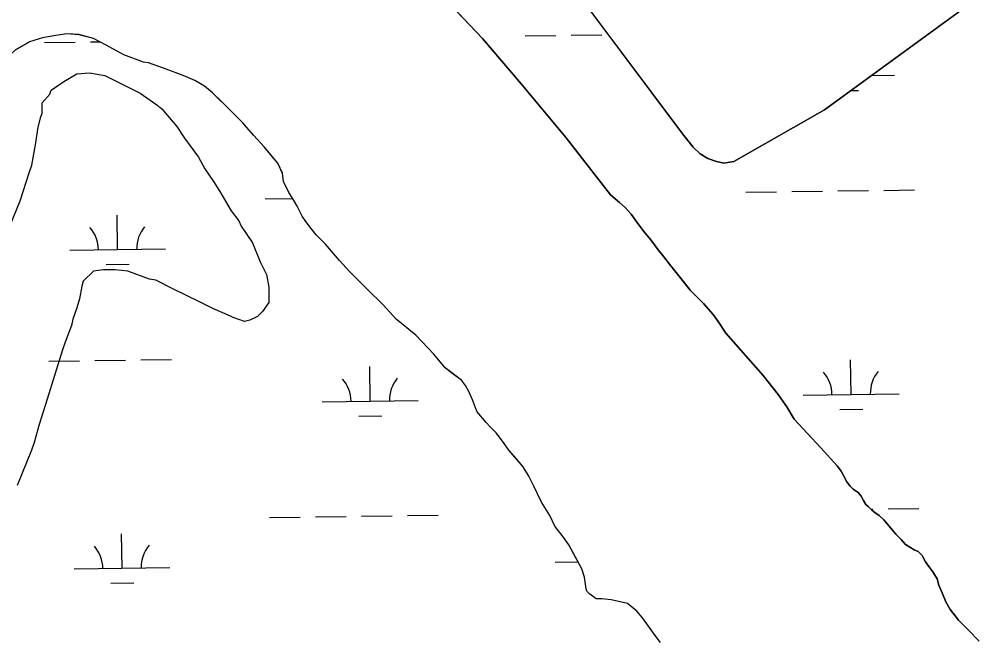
# Model space of a CAD drawing. Extents: x 3767014 to 3805179, y 361544 to 387384.
# Drawn here: x 3800628 to 3801628, y 371676 to 372326 of the extents above; entities that cross this region are included whole.
import ezdxf

# ---------------------------------------------------------------- set-up
doc = ezdxf.new("R2010")
doc.units = 0
for name, color, linetype in [('V-SITE-VEGE', 7, 'Continuous'), ('V-TOPO-SHOR', 7, 'Continuous'), ('V-WETL-SWMP', 7, 'Continuous')]:
    doc.layers.add(name, color=color, linetype=linetype)

msp = doc.modelspace()

# ---------------------------------------------------------------- linework, layer by layer
at = {"layer": 'V-SITE-VEGE'}
for p, q in [((3800674.676, 372260.748), (3800687.992, 372268.645)), ((3800687.992, 372268.645), (3800701.274, 372269.905)), ((3800701.274, 372269.905), (3800717.189, 372267.167)), ((3800717.189, 372267.167), (3800754.262, 372248.393)), ((3800661.356, 372251.526), (3800674.676, 372260.748)), ((3800651.995, 372238.3), (3800660.006, 372247.551)), ((3800660.006, 372247.551), (3800661.356, 372251.526)), ((3800754.262, 372248.393), (3800771.457, 372236.354)), ((3800651.939, 372227.679), (3800651.995, 372238.3)), ((3800771.457, 372236.354), (3800776.744, 372232.344)), ((3800776.744, 372232.344), (3800792.578, 372213.679)), ((3800647.88, 372213.099), (3800650.592, 372223.706)), ((3800650.592, 372223.706), (3800651.939, 372227.679)), ((3800645.13, 372194.528), (3800647.88, 372213.099)), ((3800792.578, 372213.679), (3800800.481, 372201.69)), ((3800800.481, 372201.69), (3800814.979, 372181.704)), ((3800641.038, 372173.311), (3800645.13, 372194.528)), ((3800814.979, 372181.704), (3800821.555, 372169.723)), ((3800638.343, 372165.36), (3800641.038, 372173.311)), ((3800628.899, 372136.205), (3800638.343, 372165.36)), ((3800821.555, 372169.723), (3800830.779, 372156.4)), ((3800830.779, 372156.4), (3800837.359, 372145.747)), ((3800837.359, 372145.747), (3800849.205, 372125.773)), ((3800611.416, 372092.491), (3800628.899, 372136.205)), ((3800849.205, 372125.773), (3800857.114, 372115.113)), ((3800857.114, 372115.113), (3800859.742, 372109.788)), ((3800859.742, 372109.788), (3800871.6, 372092.47)), ((3800871.6, 372092.47), (3800879.46, 372072.518)), ((3800879.46, 372072.518), (3800886.03, 372059.211)), ((3800705.513, 372062.799), (3800694.839, 372052.233)), ((3800716.138, 372064.068), (3800705.513, 372062.799)), ((3800728.086, 372064.009), (3800716.138, 372064.068)), ((3800741.353, 372062.612), (3800728.086, 372064.009)), ((3800763.879, 372054.533), (3800741.353, 372062.612)), ((3800694.839, 372052.233), (3800693.483, 372046.931)), ((3800770.508, 372053.169), (3800763.879, 372054.533)), ((3800789.047, 372043.783), (3800770.508, 372053.169)), ((3800886.03, 372059.211), (3800888.614, 372045.921)), ((3800693.483, 372046.931), (3800690.759, 372033.67)), ((3800816.852, 372030.362), (3800789.047, 372043.783)), ((3800888.614, 372045.921), (3800888.532, 372029.994)), ((3800690.759, 372033.67), (3800688.058, 372024.393)), ((3800688.058, 372024.393), (3800684.013, 372012.465)), ((3800830.093, 372023.657), (3800816.852, 372030.362)), ((3800848.633, 372015.596), (3800830.093, 372023.657)), ((3800888.532, 372029.994), (3800881.846, 372020.735)), ((3800684.013, 372012.465), (3800682.651, 372005.836)), ((3800851.279, 372014.257), (3800848.633, 372015.596)), ((3800863.211, 372010.212), (3800851.279, 372014.257)), ((3800868.526, 372011.513), (3800863.211, 372010.212)), ((3800876.511, 372015.453), (3800868.526, 372011.513)), ((3800881.846, 372020.735), (3800876.511, 372015.453)), ((3800682.651, 372005.836), (3800675.926, 371988.614)), ((3800675.926, 371988.614), (3800673.228, 371980.664)), ((3800673.228, 371980.664), (3800657.033, 371928.974)), ((3800657.033, 371928.974), (3800648.931, 371902.469)), ((3800648.931, 371902.469), (3800643.524, 371883.912)), ((3800643.524, 371883.912), (3800640.829, 371875.964)), ((3800640.829, 371875.964), (3800626.034, 371838.868))]:
    msp.add_line(p, q, dxfattribs=at)
at = {"layer": 'V-TOPO-SHOR'}
for points in [[(3801846.62, 372507.186), (3801468.243, 372231.181), (3801373.775, 372177.364), (3801363.406, 372175.646), (3801355.798, 372177.157), (3801346.574, 372180.247), (3801338.525, 372185.349), (3801331.259, 372192.058), (3801321.529, 372204.332), (3801092.286, 372511.329)], [(3801053.995, 372366.488), (3801111.357, 372305.691), (3801151.805, 372258.467), (3801198.944, 372201.94), (3801245.118, 372142.411), (3801254.385, 372134.536), (3801260.234, 372129.215), (3801266.501, 372122.105), (3801273.595, 372112.407), (3801281.294, 372102.321), (3801287.159, 372095.405), (3801294.659, 372085.114), (3801300.731, 372077.602), (3801306.605, 372069.887), (3801313.689, 372061.189), (3801320.775, 372052.29), (3801328.064, 372042.997), (3801335.128, 372036.095), (3801342.191, 372028.992), (3801352.302, 372017.335), (3801357.375, 372010.011), (3801365.293, 371998.129), (3801404.51, 371953.685), (3801420.101, 371933.91), (3801429.024, 371921.243), (3801436.758, 371908.162), (3801464.434, 371878.35), (3801481.613, 371859.391), (3801485.666, 371853.851)], [(3800606.834, 372273.628), (3800614.502, 372283.692), (3800619.425, 372289.334), (3800624.162, 372293.778), (3800638.885, 372302.028)], [(3800778.469, 372274.66), (3800762.986, 372280.091), (3800757.835, 372280.966), (3800737.185, 372288.675), (3800718.845, 372298.745), (3800705.681, 372305.603), (3800690.214, 372309.632), (3800677.588, 372310.422), (3800666.39, 372308.893), (3800652.398, 372306.396), (3800638.898, 372302.034), (3800638.885, 372302.028)], [(3801297.319, 371675.159), (3801291.724, 371682.293), (3801284.603, 371691.93), (3801278.523, 371700.647), (3801272.555, 371707.587), (3801262.741, 371715.7), (3801245.874, 371719.712), (3801236.049, 371720.535), (3801229.975, 371720.465), (3801223.376, 371725.53), (3801220.536, 371728.768), (3801219.573, 371731.094), (3801218.033, 371743.227), (3801215.127, 371752.072), (3801209.397, 371762.754), (3801201.756, 371777.154), (3801195.585, 371785.493), (3801187.047, 371796.612), (3801181.777, 371807.765), (3801173.207, 371821.688), (3801165.072, 371838.418), (3801159.813, 371848.637), (3801154.095, 371858.386), (3801146.988, 371866.717), (3801138.939, 371875.97), (3801133.242, 371883.849), (3801125.648, 371894.043), (3801119.031, 371900.509), (3801115.244, 371904.673), (3801105.77, 371915.779), (3801104.32, 371919.967), (3801100.953, 371928.341), (3801097.592, 371936.247), (3801093.775, 371943.212), (3801089.505, 371948.77), (3801081.02, 371955.215), (3801072.533, 371961.66), (3801060.685, 371976.013), (3801041.766, 371995.891), (3801021.483, 372012.479), (3801007.755, 372027.743), (3800990.742, 372044.373), (3800972.777, 372062.391), (3800962.365, 372073.954), (3800947.681, 372091.077), (3800937.945, 372100.779), (3800932.728, 372107.263), (3800927.037, 372114.675), (3800923.234, 372120.239), (3800917.977, 372130.458), (3800913.209, 372138.814), (3800909.4, 372144.848), (3800903.659, 372156.464), (3800902.629, 372164.863), (3800897.832, 372175.557), (3800892.145, 372182.5), (3800883.617, 372192.685), (3800872.736, 372204.242), (3800865.159, 372213.034), (3800861.368, 372217.664), (3800848.603, 372230.602), (3800839.149, 372239.84), (3800829.698, 372249.079), (3800821.209, 372255.991), (3800811.327, 372261.952), (3800799.119, 372266.954), (3800778.469, 372274.66)], [(3801485.666, 371853.851), (3801488.312, 371849.293), (3801491.777, 371842.948), (3801495.222, 371838.397), (3801498.449, 371835.241), (3801503.479, 371831.51), (3801506.715, 371827.756), (3801508.964, 371823.191), (3801511.602, 371819.23), (3801513.824, 371816.863), (3801517.854, 371813.317), (3801521.078, 371810.76), (3801525.303, 371807.616), (3801530.345, 371803.084), (3801539.248, 371792.213), (3801542.887, 371788.064), (3801548.337, 371782.538), (3801552.787, 371777.402), (3801561.827, 371771.919), (3801566.038, 371770.17), (3801570.277, 371765.83), (3801573.945, 371759.287), (3801577.193, 371754.337), (3801581.447, 371748.799), (3801586.118, 371741.668), (3801587.791, 371734.904), (3801591.076, 371726.761), (3801594.976, 371717.428), (3801599.457, 371709.498), (3801603.911, 371703.764), (3801608.364, 371698.226), (3801613.412, 371693.098), (3801618.253, 371688.365), (3801629.765, 371676.325)]]:
    msp.add_lwpolyline(points, dxfattribs=at)
at = {"layer": 'V-WETL-SWMP'}
for p, q in [((3801092.285, 372511.33), (3801321.529, 372204.331)), ((3801468.243, 372231.181), (3801846.619, 372507.187)), ((3801111.357, 372305.691), (3801053.994, 372366.489)), ((3800638.887, 372302.029), (3800624.164, 372293.779)), ((3800652.4, 372306.396), (3800638.887, 372302.029)), ((3800666.391, 372308.893), (3800652.4, 372306.396)), ((3800654.253, 372301.459), (3800686.25, 372301.904)), ((3800677.589, 372310.423), (3800666.391, 372308.893)), ((3800690.215, 372309.633), (3800677.589, 372310.423)), ((3800705.682, 372305.604), (3800690.215, 372309.633)), ((3800702.248, 372302.126), (3800712.094, 372302.263)), ((3800718.846, 372298.746), (3800705.682, 372305.604)), ((3801151.805, 372258.466), (3801111.357, 372305.691)), ((3801156.112, 372308.429), (3801188.109, 372308.873)), ((3801204.107, 372309.096), (3801236.104, 372309.54)), ((3800737.186, 372288.675), (3800718.846, 372298.746)), ((3800757.836, 372280.967), (3800737.186, 372288.675)), ((3800762.986, 372280.092), (3800757.836, 372280.967)), ((3800778.47, 372274.661), (3800762.986, 372280.092)), ((3800799.12, 372266.954), (3800778.47, 372274.661)), ((3800811.327, 372261.953), (3800799.12, 372266.954)), ((3800821.209, 372255.991), (3800811.327, 372261.953)), ((3801517.365, 372267.013), (3801541.564, 372267.349)), ((3800829.699, 372249.079), (3800821.209, 372255.991)), ((3801198.943, 372201.94), (3801151.805, 372258.466)), ((3800848.603, 372230.603), (3800829.699, 372249.079)), ((3801495.798, 372251.281), (3801503.782, 372251.392)), ((3800861.369, 372217.665), (3800848.603, 372230.603)), ((3801373.775, 372177.363), (3801468.243, 372231.181)), ((3800865.16, 372213.035), (3800861.369, 372217.665)), ((3800872.738, 372204.243), (3800865.16, 372213.035)), ((3800883.619, 372192.685), (3800872.738, 372204.243)), ((3801245.118, 372142.411), (3801198.943, 372201.94)), ((3801321.529, 372204.331), (3801331.258, 372192.058)), ((3800897.834, 372175.558), (3800883.619, 372192.685)), ((3801331.258, 372192.058), (3801338.526, 372185.349)), ((3801338.526, 372185.349), (3801346.574, 372180.248)), ((3800902.63, 372164.864), (3800897.834, 372175.558)), ((3801346.574, 372180.248), (3801355.799, 372177.157)), ((3801355.799, 372177.157), (3801363.407, 372175.646)), ((3801363.407, 372175.646), (3801373.775, 372177.363)), ((3800903.661, 372156.465), (3800902.63, 372164.864)), ((3800909.401, 372144.848), (3800903.661, 372156.465)), ((3800913.209, 372138.816), (3800909.401, 372144.848)), ((3801254.386, 372134.536), (3801245.118, 372142.411)), ((3801386.403, 372145.111), (3801418.4, 372145.555)), ((3801434.398, 372145.778), (3801466.395, 372146.222)), ((3801482.393, 372146.444), (3801514.39, 372146.889)), ((3801530.389, 372147.111), (3801562.386, 372147.556)), ((3800884.544, 372138.141), (3800913.365, 372138.542)), ((3800917.978, 372130.459), (3800913.209, 372138.816)), ((3801260.234, 372129.215), (3801254.386, 372134.536)), ((3800923.235, 372120.239), (3800917.978, 372130.459)), ((3801266.501, 372122.104), (3801260.234, 372129.215)), ((3801273.595, 372112.408), (3801266.501, 372122.104)), ((3800730.671, 372085.257), (3800730.171, 372121.254)), ((3800927.037, 372114.675), (3800923.235, 372120.239)), ((3800932.73, 372107.263), (3800927.037, 372114.675)), ((3801281.293, 372102.32), (3801273.595, 372112.408)), ((3800937.945, 372100.78), (3800932.73, 372107.263)), ((3801287.159, 372095.404), (3801281.293, 372102.32)), ((3800947.682, 372091.078), (3800937.945, 372100.78)), ((3801294.659, 372085.114), (3801287.159, 372095.404)), ((3800680.676, 372084.563), (3800780.667, 372085.952)), ((3800962.365, 372073.956), (3800947.682, 372091.078)), ((3801300.731, 372077.602), (3801294.659, 372085.114)), ((3800972.778, 372062.393), (3800962.365, 372073.956)), ((3801306.606, 372069.887), (3801300.731, 372077.602)), ((3800718.887, 372069.661), (3800742.885, 372069.994)), ((3800990.743, 372044.374), (3800972.778, 372062.393)), ((3801313.689, 372061.189), (3801306.606, 372069.887)), ((3801328.064, 372042.997), (3801313.689, 372061.189)), ((3801007.756, 372027.745), (3800990.743, 372044.374)), ((3801335.127, 372036.094), (3801328.064, 372042.997)), ((3801342.192, 372028.992), (3801335.127, 372036.094)), ((3801021.483, 372012.481), (3801007.756, 372027.745)), ((3801352.302, 372017.336), (3801342.192, 372028.992)), ((3801041.767, 371995.891), (3801021.483, 372012.481)), ((3801357.374, 372010.011), (3801352.302, 372017.336)), ((3801365.292, 371998.13), (3801357.374, 372010.011)), ((3801060.687, 371976.013), (3801041.767, 371995.891)), ((3801404.51, 371953.685), (3801365.292, 371998.13)), ((3801072.535, 371961.662), (3801060.687, 371976.013)), ((3800658.874, 371968.817), (3800690.871, 371969.261)), ((3800706.869, 371969.483), (3800738.866, 371969.928)), ((3800754.865, 371970.15), (3800786.862, 371970.595)), ((3800994.33, 371927.042), (3800993.83, 371963.039)), ((3801089.505, 371948.772), (3801072.535, 371961.662)), ((3801496.189, 371934.012), (3801495.689, 371970.008)), ((3801420.101, 371933.91), (3801404.51, 371953.685)), ((3801093.775, 371943.213), (3801089.505, 371948.772)), ((3801097.593, 371936.247), (3801093.775, 371943.213)), ((3801100.955, 371928.342), (3801097.593, 371936.247)), ((3801429.025, 371921.243), (3801420.101, 371933.91)), ((3801446.194, 371933.317), (3801546.185, 371934.706)), ((3800944.335, 371926.348), (3801044.326, 371927.737)), ((3801104.322, 371919.969), (3801100.955, 371928.342)), ((3800982.546, 371911.446), (3801006.544, 371911.779)), ((3801105.772, 371915.78), (3801104.322, 371919.969)), ((3801115.245, 371904.673), (3801105.772, 371915.78)), ((3801436.757, 371908.162), (3801429.025, 371921.243)), ((3801484.405, 371918.415), (3801508.403, 371918.749)), ((3801119.031, 371900.51), (3801115.245, 371904.673)), ((3801464.434, 371878.35), (3801436.757, 371908.162)), ((3801125.648, 371894.044), (3801119.031, 371900.51)), ((3801133.242, 371883.85), (3801125.648, 371894.044)), ((3801138.94, 371875.971), (3801133.242, 371883.85)), ((3801154.095, 371858.387), (3801138.94, 371875.971)), ((3801481.612, 371859.392), (3801464.434, 371878.35)), ((3801159.814, 371848.639), (3801154.095, 371858.387)), ((3801485.666, 371853.852), (3801481.612, 371859.392)), ((3801488.312, 371849.293), (3801485.666, 371853.852)), ((3801165.072, 371838.418), (3801159.814, 371848.639)), ((3801491.777, 371842.948), (3801488.312, 371849.293)), ((3801495.221, 371838.398), (3801491.777, 371842.948)), ((3801173.208, 371821.689), (3801165.072, 371838.418)), ((3801498.449, 371835.242), (3801495.221, 371838.398)), ((3801503.48, 371831.509), (3801498.449, 371835.242)), ((3801506.716, 371827.755), (3801503.48, 371831.509)), ((3801181.779, 371807.767), (3801173.208, 371821.689)), ((3801508.963, 371823.191), (3801506.716, 371827.755)), ((3801511.602, 371819.231), (3801508.963, 371823.191)), ((3801513.824, 371816.862), (3801511.602, 371819.231)), ((3801517.855, 371813.317), (3801513.824, 371816.862)), ((3801516.833, 371814.216), (3801519.011, 371814.246)), ((3801521.077, 371810.76), (3801517.855, 371813.317)), ((3801535.01, 371814.468), (3801567.007, 371814.913)), ((3800889.165, 371805.499), (3800921.162, 371805.943)), ((3800937.16, 371806.165), (3800969.157, 371806.61)), ((3800985.155, 371806.832), (3801017.152, 371807.277)), ((3801033.151, 371807.499), (3801065.148, 371807.943)), ((3801187.047, 371796.612), (3801181.779, 371807.767)), ((3801525.303, 371807.616), (3801521.077, 371810.76)), ((3801530.344, 371803.084), (3801525.303, 371807.616)), ((3801539.247, 371792.212), (3801530.344, 371803.084)), ((3801195.586, 371785.495), (3801187.047, 371796.612)), ((3801542.887, 371788.064), (3801539.247, 371792.212)), ((3800735.292, 371752.614), (3800734.792, 371788.611)), ((3801201.756, 371777.154), (3801195.586, 371785.495)), ((3801548.337, 371782.539), (3801542.887, 371788.064)), ((3801552.786, 371777.402), (3801548.337, 371782.539)), ((3801215.128, 371752.073), (3801201.756, 371777.154)), ((3801561.827, 371771.919), (3801552.786, 371777.402)), ((3801566.038, 371770.171), (3801561.827, 371771.919)), ((3801570.277, 371765.83), (3801566.038, 371770.171)), ((3801573.944, 371759.288), (3801570.277, 371765.83)), ((3800685.297, 371751.92), (3800785.288, 371753.309)), ((3801187.157, 371758.891), (3801211.313, 371759.227)), ((3801218.034, 371743.227), (3801215.128, 371752.073)), ((3801577.193, 371754.337), (3801573.944, 371759.288)), ((3801581.447, 371748.799), (3801577.193, 371754.337)), ((3801219.575, 371731.095), (3801218.034, 371743.227)), ((3801586.118, 371741.669), (3801581.447, 371748.799)), ((3801587.791, 371734.904), (3801586.118, 371741.669)), ((3800723.508, 371737.018), (3800747.506, 371737.351)), ((3801591.077, 371726.761), (3801587.791, 371734.904)), ((3801220.536, 371728.769), (3801219.575, 371731.095)), ((3801223.377, 371725.53), (3801220.536, 371728.769)), ((3801229.977, 371720.466), (3801223.377, 371725.53)), ((3801594.975, 371717.428), (3801591.077, 371726.761)), ((3801236.051, 371720.535), (3801229.977, 371720.466)), ((3801245.874, 371719.713), (3801236.051, 371720.535)), ((3801262.743, 371715.701), (3801245.874, 371719.713)), ((3801272.556, 371707.588), (3801262.743, 371715.701)), ((3801599.456, 371709.498), (3801594.975, 371717.428)), ((3801278.524, 371700.647), (3801272.556, 371707.588)), ((3801608.364, 371698.227), (3801599.456, 371709.498)), ((3801284.605, 371691.931), (3801278.524, 371700.647)), ((3801291.725, 371682.293), (3801284.605, 371691.931)), ((3801613.411, 371693.097), (3801608.364, 371698.227)), ((3801618.254, 371688.364), (3801613.411, 371693.097)), ((3801297.321, 371675.161), (3801291.725, 371682.293)), ((3801629.765, 371676.324), (3801618.254, 371688.364))]:
    msp.add_line(p, q, dxfattribs=at)
for centre, start, end in [((3800675.427, 372084.965), 0.024037, 41.567696), ((3800785.902, 372086.499), 140.024034, 181.567693), ((3801440.945, 371933.719), 0.024037, 41.567696), ((3801551.42, 371935.254), 140.024034, 181.567693), ((3800939.086, 371926.75), 0.024037, 41.567696), ((3801049.561, 371928.284), 140.024034, 181.567693), ((3800680.048, 371752.322), 0.024037, 41.567696), ((3800790.523, 371753.856), 140.024034, 181.567693)]:
    msp.add_arc(centre, 35.246, start, end, dxfattribs=at)

doc.saveas('drawing.dxf')
